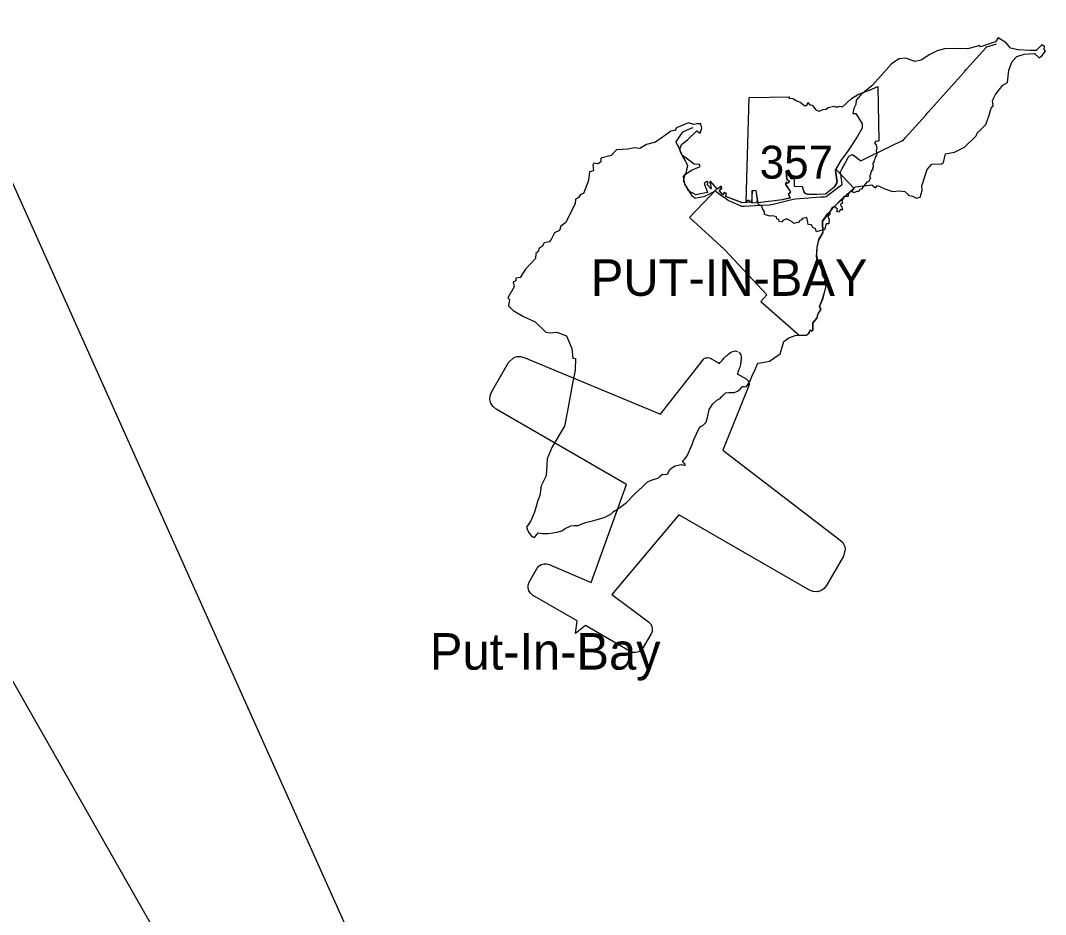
# Model space of a CAD drawing. Extents: x -232 to 448, y 619 to 1059.
# Drawn here: x 355.75 to 384.55, y 909.21 to 934.32 of the extents above; entities that cross this region are included whole.
import ezdxf

# ---------------------------------------------------------------- set-up
doc = ezdxf.new("R2010")
doc.units = 0
doc.layers.add('Default', color=7, linetype='Continuous')

msp = doc.modelspace()

# ---------------------------------------------------------------- linework, layer by layer
at = {"layer": 'Default'}
for p, q in [((376.487, 883.039), (344.65, 953.992)), ((374.135, 883.118), (334.343, 952.927)), ((376.135, 929.225), (376.217, 932.154)), ((376.135, 929.225), (376.217, 932.154))]:
    msp.add_line(p, q, dxfattribs=at)
for points in [[(378.298, 928.376), (378.278, 928.554), (378.276, 928.68), (378.422, 928.892), (378.8, 929.295), (379.209, 929.643), (379.662, 929.702), (379.768, 929.619), (379.827, 929.682), (380.028, 929.594), (380.248, 929.52), (380.441, 929.534), (380.59, 929.52), (380.685, 929.435), (380.688, 929.412), (380.808, 929.383), (380.921, 929.325), (381.024, 929.361), (381.083, 929.546), (381.07, 929.677), (381.221, 930.136), (381.35, 930.284), (381.627, 930.291), (381.678, 930.327), (381.74, 930.578), (381.987, 930.619), (382.273, 930.757), (382.596, 931.084), (382.625, 931.151), (382.871, 931.399), (382.963, 931.665), (383.023, 931.856), (383.072, 931.924), (383.059, 932.076), (383.137, 932.243), (383.344, 932.508), (383.478, 932.574), (383.514, 932.929), (383.606, 933.167), (383.741, 933.311), (383.949, 933.377), (384.239, 933.392), (384.366, 933.27), (384.454, 933.335), (384.545, 933.457), (384.507, 933.511), (384.516, 933.59), (384.445, 933.633), (384.287, 933.476), (384.121, 933.475), (383.777, 933.495), (383.559, 933.544), (383.441, 933.688), (383.217, 933.836), (383.138, 933.718), (382.715, 933.576), (382.687, 933.616), (382.607, 933.585), (382.35, 933.527), (382.023, 933.53), (381.712, 933.522), (381.506, 933.469), (381.297, 933.363), (381.055, 933.208), (380.882, 933.172), (380.613, 933.264), (380.431, 933.244), (380.215, 933.106), (379.939, 932.787), (379.67, 932.488), (379.359, 932.236), (379.228, 932.078), (379.213, 931.964), (379.157, 931.847), (379.135, 931.704), (379.22, 931.703), (379.395, 931.418), (379.393, 931.293), (379.252, 931.054), (378.979, 930.64), (378.791, 930.391), (378.637, 930.119), (378.685, 929.771), (378.603, 929.632), (378.362, 929.44), (378.074, 929.435), (377.862, 929.435), (377.772, 929.473), (377.718, 929.646), (377.489, 929.656), (377.489, 929.864), (377.388, 929.875), (377.337, 930.118), (377.249, 930.091), (377.266, 929.871), (377.355, 929.802), (377.311, 929.743), (377.269, 929.777), (377.23, 929.722), (377.378, 929.506), (377.319, 929.441)], [(379.653, 930.525), (380.528, 930.947), (380.542, 930.953), (380.603, 931.022), (381.181, 931.663), (381.206, 931.691), (381.253, 931.743), (382.258, 932.872), (382.272, 932.887), (382.329, 932.952), (382.868, 933.556), (382.891, 933.582), (382.961, 933.602), (383.117, 933.646), (383.169, 933.661)], [(376.217, 932.154), (377.353, 932.173), (377.336, 932.137), (377.443, 932.13), (377.557, 932.067), (377.653, 932.028), (377.771, 931.935), (377.841, 931.936), (377.871, 932.012), (377.925, 931.953), (377.989, 931.943), (378.1, 931.803), (378.191, 931.772), (378.301, 931.82), (378.383, 931.828), (378.443, 931.876), (378.599, 931.916), (378.642, 931.892), (378.725, 931.897), (378.766, 931.915), (378.838, 931.899), (378.965, 932.005), (379.096, 932.131), (379.296, 932.249), (379.596, 932.362), (379.833, 932.462), (379.867, 930.942)], [(376.217, 932.154), (377.353, 932.173), (377.336, 932.137), (377.443, 932.13), (377.557, 932.067), (377.653, 932.028), (377.771, 931.935), (377.841, 931.936), (377.871, 932.012), (377.925, 931.953), (377.989, 931.943), (378.1, 931.803), (378.191, 931.772), (378.301, 931.82), (378.383, 931.828), (378.443, 931.876), (378.599, 931.916), (378.642, 931.892), (378.725, 931.897), (378.766, 931.915), (378.838, 931.899), (378.965, 932.005), (379.096, 932.131), (379.296, 932.249), (379.596, 932.362), (379.833, 932.462), (379.867, 930.942)], [(377.319, 929.441), (377.371, 929.335), (377.143, 929.279), (376.464, 929.194), (376.416, 929.545), (376.297, 929.531), (376.291, 929.22), (376.024, 929.197), (375.555, 929.376), (375.582, 929.46), (375.519, 929.489), (375.482, 929.422), (375.375, 929.542), (375.449, 929.61), (375.429, 929.663), (375.331, 929.584), (375.131, 929.808), (375.109, 929.772), (375.133, 929.722), (375.154, 929.591), (375.041, 929.715), (375.072, 929.765), (375.034, 929.797), (374.958, 929.737), (375.052, 929.491), (374.725, 929.423), (374.52, 929.532), (374.371, 929.809), (374.423, 929.99), (374.597, 930.111), (374.842, 930.215), (374.826, 930.276), (374.678, 930.284), (374.34, 930.541), (374.274, 930.693), (374.321, 930.839), (374.49, 930.972), (374.753, 931.22), (374.844, 931.157), (374.893, 931.293), (374.865, 931.413), (374.764, 931.416), (374.664, 931.395), (374.52, 931.444), (374.177, 931.306), (374.136, 931.232), (374.019, 931.214), (373.904, 931.131), (373.584, 930.901), (373.331, 930.833), (373.152, 930.721), (372.988, 930.747), (372.815, 930.706), (372.49, 930.686), (372.347, 930.531), (372.053, 930.453), (372.048, 930.345), (371.978, 930.298), (371.856, 930.313), (371.823, 930.252), (371.842, 930.106), (371.777, 930.076), (371.73, 930.068), (371.702, 929.829), (371.563, 929.464), (371.48, 929.433), (371.429, 929.345), (371.342, 929.297), (371.327, 929.177), (371.066, 928.648), (370.927, 928.541), (370.888, 928.425), (370.748, 928.355), (370.7, 928.261), (370.657, 928.167), (370.604, 928.101), (370.456, 928.078), (370.404, 927.972), (370.323, 927.92), (370.295, 927.835), (370.229, 927.775), (370.213, 927.636), (369.938, 927.336), (369.785, 927.105), (369.668, 927.081), (369.667, 927.007), (369.594, 926.969), (369.62, 926.836), (369.441, 926.526), (369.483, 926.484), (369.46, 926.301), (369.586, 926.169), (369.883, 926.003), (370.204, 925.852), (370.503, 925.563), (370.632, 925.544), (370.812, 925.564), (371.085, 925.463), (371.238, 925.104), (371.269, 924.837), (371.343, 924.827)], [(374.635, 931.309), (374.585, 931.288), (374.386, 931.206), (374.352, 931.192), (374.312, 931.133), (374.162, 930.908), (374.16, 930.905), (374.21, 930.814), (374.236, 930.767), (374.248, 930.745), (374.273, 930.666), (374.288, 930.614), (374.296, 930.591), (374.339, 930.52), (374.423, 930.382), (374.433, 930.365), (374.466, 930.283), (374.486, 930.233), (374.487, 930.232), (374.463, 930.128), (374.45, 930.075), (374.439, 930.029), (374.402, 929.981), (374.37, 929.938), (374.361, 929.927), (374.382, 929.835), (374.406, 929.73), (374.412, 929.704), (374.456, 929.636), (374.602, 929.409), (374.604, 929.405), (374.688, 929.344), (374.706, 929.331), (374.79, 929.347), (374.95, 929.375), (374.956, 929.376), (375.047, 929.421), (375.241, 929.515), (375.273, 929.531), (375.29, 929.518)], [(379.867, 930.942), (379.832, 930.921), (379.778, 930.931), (379.741, 930.888), (379.787, 930.817), (379.808, 930.742), (379.789, 930.659), (379.808, 930.591), (379.795, 930.533), (379.761, 930.477), (379.749, 930.422), (379.72, 930.365), (379.722, 930.333), (379.695, 930.308), (379.7, 930.213), (379.685, 930.16), (379.69, 930.115), (379.645, 930.103), (379.656, 930.065), (379.627, 930.036), (379.633, 929.986), (379.601, 929.955), (379.632, 929.891), (379.607, 929.871), (379.586, 929.793), (379.528, 929.777), (379.413, 929.635), (379.372, 929.582), (379.326, 929.568), (379.301, 929.513), (379.244, 929.513), (379.159, 929.475), (379.104, 929.541), (379.007, 929.462), (378.996, 929.37), (378.874, 929.373), (378.879, 929.327), (378.851, 929.314), (378.826, 929.267), (378.841, 929.185), (378.784, 929.164), (378.791, 929.116), (378.827, 929.087), (378.843, 928.996), (378.783, 929.015), (378.733, 928.938), (378.682, 928.956), (378.698, 929.021), (378.612, 929.099), (378.53, 929.036), (378.487, 928.936), (378.487, 928.869), (378.426, 928.828), (378.465, 928.733), (378.458, 928.667), (378.459, 928.605), (378.382, 928.607), (378.336, 928.439)], [(379.867, 930.942), (379.832, 930.921), (379.778, 930.931), (379.741, 930.888), (379.787, 930.817), (379.808, 930.742), (379.789, 930.659), (379.808, 930.591), (379.795, 930.533), (379.761, 930.477), (379.749, 930.422), (379.72, 930.365), (379.722, 930.333), (379.695, 930.308), (379.7, 930.213), (379.685, 930.16), (379.69, 930.115), (379.645, 930.103), (379.656, 930.065), (379.627, 930.036), (379.633, 929.986), (379.601, 929.955), (379.632, 929.891), (379.607, 929.871), (379.586, 929.793), (379.528, 929.777), (379.413, 929.635), (379.372, 929.582), (379.326, 929.568), (379.301, 929.513), (379.244, 929.513), (379.159, 929.475), (379.104, 929.541), (379.007, 929.462), (378.996, 929.37), (378.874, 929.373), (378.879, 929.327), (378.851, 929.314), (378.826, 929.267), (378.841, 929.185), (378.784, 929.164), (378.791, 929.116), (378.827, 929.087), (378.843, 928.996), (378.783, 929.015), (378.733, 928.938), (378.682, 928.956), (378.698, 929.021), (378.612, 929.099), (378.53, 929.036), (378.487, 928.936), (378.487, 928.869), (378.426, 928.828), (378.465, 928.733), (378.458, 928.667), (378.459, 928.605), (378.382, 928.607), (378.336, 928.439)], [(378.859, 930.209), (379.013, 930.494), (379.021, 930.509), (379.103, 930.548), (379.126, 930.558), (379.191, 930.507), (379.317, 930.406), (379.35, 930.38), (379.41, 930.408), (379.653, 930.525)], [(378.224, 929.363), (378.332, 929.371), (378.379, 929.374), (378.428, 929.41), (378.818, 929.699), (378.832, 929.709), (378.82, 929.799), (378.785, 930.066), (378.785, 930.071), (378.834, 930.162), (378.859, 930.209)], [(377.777, 929.479), (377.722, 929.646), (377.495, 929.656), (377.492, 929.864), (377.392, 929.883), (377.338, 930.117), (377.256, 930.088), (377.278, 929.867), (377.357, 929.797), (377.31, 929.749), (377.276, 929.776), (377.237, 929.72), (377.384, 929.506), (377.325, 929.441), (377.37, 929.333), (377.155, 929.28), (376.473, 929.195), (376.415, 929.544), (376.304, 929.527), (376.287, 929.219), (376.029, 929.198), (375.763, 929.3), (375.566, 929.375), (375.583, 929.462), (375.523, 929.484), (375.484, 929.426), (375.382, 929.542), (375.453, 929.618), (375.431, 929.659), (375.332, 929.59), (375.319, 929.604)], [(378.656, 930.142), (378.643, 930.119), (378.691, 929.77), (378.653, 929.707), (378.603, 929.627), (378.367, 929.44), (378.118, 929.436), (377.868, 929.435), (377.777, 929.479)], [(379.172, 929.605), (378.656, 930.142)], [(375.319, 929.604), (374.548, 928.784)], [(378.18, 928.145), (378.301, 928.369), (378.286, 928.685), (378.581, 929.055), (378.917, 929.388), (379.172, 929.605)], [(375.29, 929.518), (375.332, 929.488), (375.419, 929.424)], [(375.419, 929.424), (375.594, 929.298), (375.636, 929.267), (375.687, 929.245), (375.983, 929.114), (376.009, 929.103), (376.089, 929.107), (376.52, 929.131)], [(376.52, 929.131), (376.789, 929.146), (376.826, 929.148), (376.895, 929.165), (377.418, 929.296), (377.453, 929.304), (377.525, 929.31), (378.224, 929.363)], [(378.336, 928.439), (378.204, 928.407), (378.112, 928.387), (378.079, 928.464), (378.013, 928.504), (377.97, 928.581), (377.876, 928.592), (377.854, 928.697), (377.843, 928.783), (377.714, 928.762), (377.678, 928.709), (377.632, 928.695), (377.606, 928.642), (377.543, 928.638), (377.476, 928.613), (377.432, 928.665), (377.323, 928.717), (377.273, 928.744), (377.17, 928.702), (377.148, 928.653), (377.066, 928.674), (377.046, 928.729), (376.997, 928.746), (376.986, 928.804), (376.879, 928.835), (376.798, 928.823), (376.655, 928.87), (376.646, 928.947), (376.597, 929.04), (376.571, 929.105), (376.481, 929.155), (376.462, 929.232), (376.433, 929.23), (376.407, 929.198), (376.306, 929.184), (376.266, 929.216), (376.209, 929.269), (376.135, 929.225)], [(378.336, 928.439), (378.204, 928.407), (378.112, 928.387), (378.079, 928.464), (378.013, 928.504), (377.97, 928.581), (377.876, 928.592), (377.854, 928.697), (377.843, 928.783), (377.714, 928.762), (377.678, 928.709), (377.632, 928.695), (377.606, 928.642), (377.543, 928.638), (377.476, 928.613), (377.432, 928.665), (377.323, 928.717), (377.273, 928.744), (377.17, 928.702), (377.148, 928.653), (377.066, 928.674), (377.046, 928.729), (376.997, 928.746), (376.986, 928.804), (376.879, 928.835), (376.798, 928.823), (376.655, 928.87), (376.646, 928.947), (376.597, 929.04), (376.571, 929.105), (376.481, 929.155), (376.462, 929.232), (376.433, 929.23), (376.407, 929.198), (376.306, 929.184), (376.266, 929.216), (376.209, 929.269), (376.135, 929.225)], [(374.548, 928.784), (375.53, 927.89), (376.715, 926.618), (376.545, 926.428), (377.621, 925.476)], [(370.193, 919.799), (370.254, 919.877), (370.291, 919.926), (370.405, 919.911), (370.564, 919.907), (370.701, 919.924), (370.818, 919.946), (370.952, 919.987), (371.061, 920.058), (371.114, 920.074), (371.213, 920.125), (371.299, 920.136), (371.414, 920.137), (371.626, 920.214), (371.814, 920.267), (371.991, 920.309), (372.148, 920.357), (372.239, 920.405), (372.337, 920.454), (372.408, 920.526), (372.52, 920.591), (372.769, 920.778), (373.012, 921.02), (373.234, 921.234), (373.366, 921.356), (373.52, 921.426), (373.667, 921.459), (373.731, 921.531), (373.787, 921.572), (373.886, 921.571), (373.931, 921.589), (373.985, 921.698), (374.043, 921.755), (374.144, 921.809), (374.267, 921.836), (374.322, 921.85), (374.386, 921.833), (374.425, 921.828), (374.422, 921.861), (374.388, 921.893), (374.352, 921.927), (374.354, 921.952), (374.4, 921.994), (374.475, 922.091), (374.615, 922.406), (374.669, 922.548), (374.834, 922.905), (374.928, 922.953), (375.014, 923.034), (375.053, 923.167), (375.097, 923.392), (375.203, 923.55), (375.307, 923.65), (375.404, 923.7), (375.456, 923.761), (375.552, 923.861), (375.644, 923.868), (375.749, 923.871), (375.808, 923.871), (375.89, 923.904), (375.966, 923.966), (376.028, 924.034), (376.075, 924.042), (376.133, 924.029), (376.175, 924.076), (376.261, 924.216), (376.3, 924.345), (376.374, 924.465), (376.464, 924.694), (376.595, 924.716), (376.793, 924.749), (377.093, 924.96), (377.148, 925.141), (377.196, 925.301), (377.335, 925.408), (377.508, 925.471), (377.668, 925.484), (377.83, 925.485), (377.892, 925.54), (377.933, 925.626), (377.981, 925.596), (378.011, 925.63), (378.009, 925.823), (378.122, 925.959), (378.155, 926.077), (378.236, 926.205), (378.198, 926.296), (378.275, 926.476), (378.339, 926.675), (378.38, 926.864), (378.335, 926.934), (378.358, 927.052), (378.33, 927.093), (378.276, 927.165), (378.274, 927.28), (378.238, 927.411), (378.152, 927.528), (378.114, 927.691), (378.128, 927.955), (378.179, 928.169), (378.298, 928.376)], [(378.209, 926.308), (378.281, 926.476), (378.308, 926.559), (378.385, 926.866), (378.341, 926.935), (378.359, 927.06), (378.282, 927.169), (378.273, 927.309), (378.245, 927.408), (378.163, 927.521), (378.122, 927.73), (378.134, 927.941), (378.18, 928.145)], [(377.621, 925.476), (377.835, 925.485), (377.902, 925.547), (377.938, 925.624), (377.985, 925.598), (378.015, 925.628), (378.015, 925.823), (378.127, 925.957), (378.162, 926.077), (378.241, 926.203), (378.205, 926.296), (378.209, 926.308)], [(371.339, 917.097), (371.39, 917.457), (370.136, 918.181), (370.073, 918.232), (370.028, 918.301), (370.007, 918.38), (370.011, 918.462), (370.041, 918.538), (370.268, 918.932), (370.315, 918.991), (370.377, 919.035), (370.449, 919.059), (370.525, 919.061), (370.599, 919.041), (371.779, 918.53), (372.778, 921.286), (369.108, 923.405), (369.023, 923.473), (368.964, 923.565), (368.935, 923.671), (368.941, 923.78), (368.98, 923.882), (369.458, 924.709), (369.602, 924.846), (369.697, 924.878), (369.797, 924.882), (369.894, 924.857), (373.732, 923.262), (374.917, 924.782), (374.938, 924.804), (374.959, 924.821), (374.978, 924.831), (375, 924.841), (375.029, 924.847), (375.06, 924.849), (375.092, 924.845), (375.117, 924.838), (375.142, 924.826), (375.387, 924.684), (375.405, 924.708), (375.43, 924.74), (375.458, 924.773), (375.487, 924.806), (375.512, 924.834), (375.539, 924.862), (375.565, 924.887), (375.588, 924.908), (375.611, 924.928), (375.638, 924.95), (375.662, 924.968), (375.698, 924.992), (375.733, 925.011), (375.765, 925.025), (375.801, 925.035), (375.832, 925.039), (375.862, 925.035), (375.888, 925.025)], [(375.93, 925.001), (375.952, 924.984), (375.97, 924.959), (375.983, 924.93), (375.991, 924.894), (375.995, 924.859), (375.996, 924.819), (375.994, 924.777), (375.99, 924.747), (375.985, 924.712), (375.979, 924.682), (375.972, 924.652), (375.963, 924.617), (375.953, 924.58), (375.941, 924.544), (375.927, 924.502), (375.912, 924.462), (375.897, 924.424), (375.886, 924.397), (376.131, 924.255), (376.153, 924.239), (376.173, 924.221), (376.192, 924.196), (376.206, 924.168), (376.214, 924.14), (376.217, 924.116), (376.218, 924.094), (376.214, 924.067), (376.205, 924.039), (375.482, 922.252), (378.781, 919.726), (378.851, 919.654), (378.898, 919.565), (378.918, 919.467), (378.871, 919.274), (378.394, 918.447), (378.325, 918.362), (378.233, 918.302), (378.128, 918.274), (378.019, 918.28), (377.917, 918.319), (374.247, 920.438), (372.36, 918.195), (373.393, 917.428), (373.446, 917.374), (373.483, 917.308), (373.498, 917.233), (373.491, 917.158), (373.463, 917.087), (373.236, 916.693), (373.184, 916.63), (373.116, 916.585), (373.037, 916.564), (372.955, 916.568), (372.878, 916.597), (371.625, 917.321), (371.339, 917.097)], [(371.343, 924.827), (371.331, 924.495), (371.243, 924.075), (371.117, 923.359), (371.028, 922.92), (370.686, 922.342), (370.542, 922.008), (370.517, 921.532), (370.378, 921.25), (370.341, 920.975), (370.284, 920.839), (370.185, 920.505), (370.076, 920.242), (369.968, 920.087), (370.019, 919.95), (370.111, 919.828), (370.193, 919.799)]]:
    msp.add_lwpolyline(points, dxfattribs=at)

# ---------------------------------------------------------------- texts
for s, height, p in [('357', 0.9234, (376.516, 929.878)), ('PUT-IN-BAY', 1.026, (371.77, 926.585)), ('Put-In-Bay                 ', 1.026, (367.25, 916.085))]:
    msp.add_text(s, height=height, dxfattribs=at).set_placement(p)

doc.saveas('drawing.dxf')
